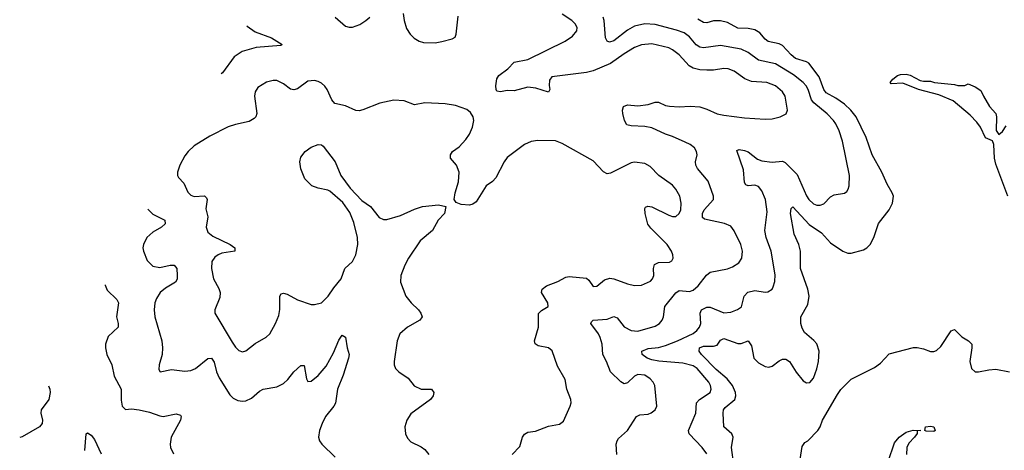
# Model space of a CAD drawing. Header units: inches. Extents: x 1550315 to 1685896, y 510706 to 640504.
# Tile 316 of 452: x 1599675 to 1605400, y 613855 to 616355. Entities that reach past the tile are written whole.
import ezdxf

# ---------------------------------------------------------------- set-up
doc = ezdxf.new("R2010")
doc.units = ezdxf.units.IN
doc.header["$MEASUREMENT"] = 0
doc.layers.add('B5691', color=7, linetype='Continuous')
doc.layers.add('B6601', color=7, linetype='Continuous')

msp = doc.modelspace()

# ---------------------------------------------------------------- linework, layer by layer
at = {"layer": 'B5691', "color": 5, "elevation": 640}
msp.add_lwpolyline([(1599842.9, 614228.2), (1599850.8, 614210), (1599853.2, 614190), (1599844.5, 614150), (1599800.5, 614090), (1599797.4, 614070), (1599807.8, 614030), (1599805.6, 614010), (1599789.6, 613990), (1599690, 613932.9), (1599675.4, 613929.5)], dxfattribs=at)
at = {"layer": 'B6601', "color": 5}
for points, elevation in [([(1601510.2, 616370.2), (1601570, 616318), (1601590, 616311.2), (1601610, 616311.3), (1601652.4, 616327.6), (1601687, 616350), (1601712, 616370)], 680), ([(1601904.9, 616390), (1601910.5, 616350), (1601923.9, 616303.9), (1601944.9, 616270), (1601967.9, 616247.9), (1601997.3, 616230), (1602023.2, 616223.2), (1602090, 616220.8), (1602130, 616228.7), (1602190, 616243.8), (1602206.8, 616253.2), (1602212.7, 616270), (1602224.4, 616375.6)], 680), ([(1603147, 613830), (1603144.1, 613890), (1603148.4, 613910), (1603156.8, 613923.2), (1603210, 613970.3), (1603260.5, 614050), (1603280.3, 614059.7), (1603330, 614065.3), (1603347.3, 614072.7), (1603369.7, 614090.3), (1603379.7, 614110), (1603368.4, 614230), (1603359.1, 614250), (1603341.3, 614270), (1603309.3, 614290), (1603270, 614295.1), (1603250, 614285.7), (1603210, 614245.6), (1603190, 614239.6), (1603170, 614251.5), (1603109.8, 614309.8), (1603087.3, 614370), (1603065.3, 614410), (1603062.2, 614470), (1603050.4, 614510.5), (1603041.1, 614530), (1602995.6, 614590), (1602999.5, 614600.5), (1603009.8, 614610.2), (1603090, 614616.9), (1603130, 614631), (1603150, 614623.5), (1603190, 614572.3), (1603230, 614550.2), (1603270, 614546.4), (1603370, 614576.2), (1603395.8, 614590), (1603411.1, 614610), (1603419.1, 614630), (1603427, 614690), (1603490, 614769.1), (1603510, 614781.8), (1603570, 614776.3), (1603590, 614784.7), (1603619.2, 614810), (1603667.8, 614872.2), (1603690, 614888.9), (1603790, 614909.1), (1603820.3, 614919.7), (1603856.3, 614943.7), (1603874.7, 614970), (1603877.6, 615010), (1603867.1, 615050), (1603830, 615129.6), (1603810, 615155.8), (1603772.4, 615172.4), (1603656.4, 615196.4), (1603645.8, 615205.8), (1603646, 615230), (1603654.8, 615250), (1603708.2, 615310), (1603708.5, 615330), (1603678, 615418), (1603616.1, 615490), (1603606, 615510), (1603604.8, 615530), (1603613.8, 615570), (1603610.8, 615590), (1603597.7, 615610), (1603573, 615630), (1603544.4, 615644.4), (1603470, 615677.5), (1603430, 615689.9), (1603350, 615727.3), (1603310, 615735.5), (1603230, 615738), (1603205.2, 615745.2), (1603191.3, 615770), (1603182.9, 615810), (1603179.5, 615830), (1603186.6, 615850), (1603210, 615861.3), (1603270, 615854.4), (1603330, 615862.3), (1603370, 615875.6), (1603390, 615876), (1603430, 615856.9), (1603452.7, 615852.7), (1603510, 615848.8), (1603573.3, 615853.3), (1603630, 615848.6), (1603670, 615836.3), (1603730, 615808.6), (1603770, 615799.7), (1603890, 615784.4), (1604010, 615777.7), (1604050, 615779.6), (1604097.2, 615790), (1604131.2, 615808.8), (1604139.6, 615830), (1604125.1, 615910), (1604110, 615935.6), (1604070, 615970.8), (1604019, 615990), (1603930, 615995.8), (1603891.7, 616011.7), (1603830, 616056.9), (1603795.3, 616070), (1603770, 616072), (1603710, 616062.6), (1603670, 616062), (1603630, 616064.4), (1603590, 616073.8), (1603567.8, 616087.8), (1603509.8, 616150), (1603470, 616179.5), (1603449.3, 616190.7), (1603350, 616215.3), (1603290, 616208.4), (1603250, 616193.4), (1603190, 616157.6), (1603110, 616101.2), (1603010, 616058.4), (1602970, 616047.7), (1602770, 616022.3), (1602755.6, 616004.4), (1602752.9, 615972.9), (1602757.1, 615950), (1602750, 615934), (1602676.8, 615956.8), (1602630, 615962.9), (1602550, 615941), (1602510, 615943.6), (1602470, 615936.2), (1602450, 615939.3), (1602444.7, 615950), (1602443.5, 615970), (1602448.5, 616011.5), (1602460.7, 616030), (1602513.3, 616070), (1602550, 616108.4), (1602630, 616123.2), (1602846, 616230), (1602890, 616259.5), (1602914.7, 616290), (1602915.6, 616310), (1602905.6, 616330), (1602886, 616350), (1602830, 616387.7)], 660), ([(1603670, 613833.3), (1603643.5, 613870), (1603567.1, 613950), (1603563.9, 613970), (1603607.2, 614070), (1603609.9, 614130.1), (1603627.1, 614150), (1603689.8, 614190.2), (1603695.8, 614210), (1603692.4, 614230), (1603682.2, 614250), (1603613.8, 614330), (1603590, 614345.7), (1603530, 614359.9), (1603391.4, 614371.4), (1603350, 614379.6), (1603322.7, 614390), (1603294.8, 614410), (1603293, 614430), (1603330, 614445.1), (1603390, 614452.1), (1603430, 614462.5), (1603499.3, 614490), (1603590, 614533.7), (1603611.8, 614550), (1603628, 614570), (1603634.5, 614590), (1603631.8, 614650), (1603639.7, 614670), (1603650, 614676.9), (1603670, 614685), (1603690, 614685.8), (1603770, 614652.3), (1603810, 614656.5), (1603848.7, 614671.3), (1603871.7, 614688.3), (1603887.3, 614750), (1603908.1, 614771.9), (1603950, 614782.2), (1604010, 614772.3), (1604025.6, 614774.4), (1604049.6, 614790), (1604056.6, 614803.4), (1604065.4, 614834.6), (1604066.8, 614873.2), (1604044.3, 615010), (1604015, 615090), (1604007.9, 615130), (1604021, 615239), (1604011.9, 615310), (1603990, 615362), (1603970, 615386.3), (1603950, 615393.3), (1603909.7, 615389.7), (1603896.3, 615396.3), (1603889.8, 615409.8), (1603883.2, 615483.2), (1603844.8, 615595.2), (1603858, 615602), (1603890, 615595.8), (1603910, 615586.9), (1603964.6, 615544.6), (1603990, 615536.1), (1604050, 615527.7), (1604110, 615533.7), (1604125.3, 615525.3), (1604196.5, 615456.5), (1604250, 615332.7), (1604263.9, 615310), (1604290, 615286.3), (1604310, 615278.9), (1604330, 615278), (1604350, 615285.3), (1604390, 615326.4), (1604410, 615338.7), (1604470, 615347), (1604483.5, 615356.5), (1604493, 615370), (1604497.4, 615390), (1604500.3, 615450), (1604459.4, 615650), (1604439.1, 615710), (1604419.5, 615750), (1604406.9, 615770), (1604370, 615809.1), (1604291.5, 615871.5), (1604279.4, 615890), (1604259.9, 615950), (1604248.7, 615970), (1604231.1, 615991.1), (1604175.1, 616035.1), (1604070, 616099.6), (1603970, 616119.2), (1603910, 616165.2), (1603870, 616184.4), (1603750, 616205.9), (1603650, 616192.3), (1603630, 616194.5), (1603608.3, 616208.3), (1603570, 616256.2), (1603538.2, 616278.2), (1603494.4, 616294.4), (1603370, 616327.4), (1603310, 616330.3), (1603250, 616316.9), (1603210, 616294.2), (1603130, 616232.6), (1603104, 616224), (1603090, 616229.7), (1603081.6, 616250), (1603074.1, 616350), (1603067.4, 616370)], 640), ([(1603828, 613770), (1603814.1, 613870), (1603822.7, 613930), (1603815.4, 613950), (1603769.8, 613990), (1603766, 614070), (1603767.7, 614090), (1603776.8, 614103.2), (1603833.1, 614150), (1603839, 614170), (1603837.3, 614190), (1603819.2, 614230), (1603788.9, 614270), (1603723.9, 614323.9), (1603638.8, 614410), (1603624.9, 614430), (1603628, 614450), (1603650, 614458.8), (1603710, 614460.1), (1603730, 614465.2), (1603750, 614494.3), (1603770, 614503.2), (1603850, 614475.3), (1603870, 614474.7), (1603910, 614490.3), (1603930, 614462), (1603943.6, 614390), (1603970, 614361.5), (1604010, 614340.5), (1604030, 614337.1), (1604050, 614343.2), (1604090, 614374), (1604110, 614383.5), (1604130, 614383.9), (1604150.7, 614370.7), (1604190, 614307.9), (1604230, 614258.5), (1604250, 614245.8), (1604270, 614247.6), (1604290, 614273), (1604310, 614327.3), (1604320.2, 614370), (1604322.6, 614430), (1604310, 614472.8), (1604293, 614493), (1604238.5, 614538.5), (1604224, 614564), (1604216.5, 614590), (1604217.4, 614630), (1604257.9, 614702.1), (1604265, 614750), (1604257.4, 614790), (1604215.6, 614910), (1604215.5, 615010), (1604205.4, 615050), (1604177.3, 615110), (1604157.3, 615230), (1604161.2, 615258.8), (1604170, 615268.4), (1604265.8, 615165.8), (1604336.4, 615116.4), (1604390, 615059.7), (1604460.5, 615010), (1604490, 615000.2), (1604510, 614999.1), (1604581.5, 615018.5), (1604600.5, 615030), (1604619.8, 615050), (1604642, 615090), (1604668.2, 615171.8), (1604729.7, 615250), (1604749.7, 615290), (1604754.7, 615330), (1604748.2, 615350), (1604719.6, 615399.6), (1604688.6, 615470), (1604632.2, 615570), (1604595.8, 615670), (1604538.7, 615790), (1604508.2, 615830), (1604470, 615864.1), (1604419.5, 615899.5), (1604364.5, 615930), (1604350.3, 615950.3), (1604323.3, 616023.3), (1604262.6, 616102.6), (1604250, 616111.2), (1604185.3, 616130), (1604160.5, 616150), (1604110, 616205), (1604090, 616215), (1604027.7, 616227.7), (1604010, 616241.5), (1603978.8, 616278.8), (1603950, 616295.5), (1603910, 616302.9), (1603850, 616305), (1603790, 616338), (1603750, 616349.3), (1603710, 616347.6), (1603670, 616335.9), (1603650, 616339.1), (1603618.3, 616358.3)], 620), ([(1600996.8, 616318.4), (1600998.2, 616318.2), (1601043.8, 616283.8), (1601139.3, 616250), (1601201, 616210), (1601194, 616206), (1601050, 616194.2), (1600968.2, 616170), (1600921.6, 616138.4), (1600853.5, 616046.5), (1600847.5, 616040.6)], 660), ([(1605420.3, 615330), (1605350, 615517), (1605343.7, 615550), (1605338.6, 615630), (1605332.1, 615652.1), (1605290, 615669.7), (1605261.4, 615730), (1605240.8, 615760.8), (1605201.1, 615801.1), (1605103.3, 615883.3), (1605019.6, 615919.6), (1604900.7, 615950), (1604810, 615986.4), (1604742, 615982), (1604737.2, 615990), (1604752.7, 616010), (1604779, 616030), (1604795.9, 616035.9), (1604830, 616038.4), (1604852.1, 616032.1), (1604910, 616001.3), (1604930, 615997.1), (1604970, 615997.3), (1604994, 615990), (1605110, 615978), (1605130, 615972), (1605170, 615972), (1605190, 615982), (1605230, 615964.7), (1605263.6, 615943.6), (1605278, 615910), (1605314, 615850), (1605350.3, 615810.3), (1605354.6, 615790), (1605351.8, 615711.8), (1605368.8, 615688.8), (1605390, 615704.9), (1605410, 615738)], 580), ([(1602538, 613830), (1602583.3, 613876.7), (1602598.9, 613930), (1602610.9, 613949.1), (1602630, 613959), (1602674, 613966), (1602750, 613994.6), (1602813.8, 614006.2), (1602836.2, 614023.8), (1602876.2, 614110), (1602881.6, 614130), (1602880.5, 614150), (1602856, 614210), (1602846.3, 614266.3), (1602802.2, 614342.2), (1602772, 614432), (1602749.8, 614449.8), (1602690, 614460.9), (1602672.3, 614472.3), (1602668.7, 614490), (1602691.4, 614570), (1602690.9, 614649.1), (1602710, 614667.2), (1602747, 614690), (1602746, 614710), (1602709.7, 614770), (1602712.8, 614790), (1602738.4, 614810), (1602804.6, 614835.4), (1602850, 614860.2), (1602870, 614864.5), (1602970, 614853.8), (1602983.4, 614843.4), (1603010, 614805.5), (1603030, 614808), (1603074.7, 614845.3), (1603105.7, 614854.3), (1603130, 614850.8), (1603210, 614821.5), (1603250, 614812.4), (1603290, 614814), (1603342.8, 614837.2), (1603355.4, 614850), (1603362, 614870), (1603361.1, 614910), (1603366.3, 614933.7), (1603390, 614946), (1603452.8, 614947.2), (1603466, 614954), (1603475.1, 614970), (1603473.3, 614990), (1603465.1, 615010), (1603438.9, 615050), (1603345, 615145), (1603328.2, 615168.2), (1603311.1, 615228.9), (1603310, 615258), (1603313.4, 615266.6), (1603327.5, 615272.5), (1603350, 615269), (1603450, 615219.3), (1603470, 615212.9), (1603490, 615212.8), (1603510, 615228.9), (1603518.5, 615250), (1603522, 615290), (1603513.3, 615330), (1603490.8, 615370), (1603470, 615393.3), (1603391.6, 615450), (1603341.7, 615501.7), (1603310, 615519.5), (1603250, 615527.3), (1603230, 615523.6), (1603110, 615463.6), (1603090, 615460.7), (1603070, 615471.8), (1603010, 615535.6), (1602830, 615636.4), (1602790, 615652.5), (1602687.2, 615652.8), (1602650, 615647.4), (1602610, 615631), (1602510, 615554.3), (1602491.8, 615530), (1602443.7, 615436.3), (1602424.6, 615415.4), (1602388, 615390), (1602330, 615296.9), (1602310, 615284), (1602290, 615278), (1602241.2, 615281.2), (1602213.2, 615293.2), (1602202, 615310), (1602206.6, 615350), (1602226.9, 615413.1), (1602231.1, 615470), (1602215.6, 615510), (1602180.9, 615550), (1602179.5, 615570), (1602192, 615590), (1602230, 615617.4), (1602270, 615659.5), (1602290.5, 615689.5), (1602308.9, 615730), (1602316, 615770), (1602311.4, 615790), (1602295.7, 615815.7), (1602274.1, 615834.1), (1602210, 615856.1), (1602150, 615866.4), (1602030, 615871.8), (1601970, 615860.7), (1601910, 615883.5), (1601850, 615887.1), (1601769.2, 615870.8), (1601670, 615831.2), (1601650, 615826.3), (1601630, 615827.6), (1601570, 615855.1), (1601508, 615868), (1601489.7, 615889.7), (1601463.6, 615950), (1601450, 615969.4), (1601430, 615987.3), (1601410, 615995.8), (1601390, 616001.3), (1601350, 615998), (1601290, 615953.3), (1601270, 615947.8), (1601250, 615951.3), (1601210, 615983.1), (1601170, 616001), (1601150, 616002.3), (1601110, 615992.6), (1601059.4, 615960.6), (1601044.6, 615935.4), (1601040.7, 615910), (1601054.4, 615810), (1601047.7, 615790), (1601039.3, 615780.7), (1601010, 615763.5), (1600930, 615746.8), (1600887.3, 615732.7), (1600780.6, 615679.4), (1600690, 615622), (1600654, 615590), (1600635.2, 615564.8), (1600606.4, 615510), (1600592.9, 615470), (1600592.2, 615450), (1600598.5, 615438.6), (1600630, 615406), (1600653.5, 615353.5), (1600670, 615335.6), (1600690, 615329.2), (1600750, 615331.2), (1600760.7, 615320.7), (1600765.3, 615310), (1600757, 615257), (1600768.9, 615210), (1600759.6, 615150), (1600770, 615120.4), (1600798.4, 615098.4), (1600898.7, 615050), (1600925.5, 615030), (1600926, 615010), (1600850, 614998.6), (1600828.9, 614990), (1600810, 614975.3), (1600793.4, 614950), (1600790.2, 614910.2), (1600801.7, 614850), (1600833.2, 614793.2), (1600840.7, 614770), (1600839.1, 614740.9), (1600810.4, 614670), (1600810.4, 614650), (1600910, 614483.1), (1600930, 614453.4), (1600950, 614434.3), (1600970, 614426.5), (1600990, 614431.5), (1601044.7, 614475.3), (1601109.1, 614510.9), (1601129.1, 614530.9), (1601163.5, 614590), (1601182.5, 614637.5), (1601188.2, 614671.8), (1601187.9, 614750), (1601196.1, 614763.9), (1601210, 614767.6), (1601230, 614760.7), (1601290, 614727.5), (1601370, 614702), (1601390, 614700.4), (1601430, 614710.4), (1601469.6, 614750), (1601501.1, 614798.9), (1601544.8, 614850), (1601566.6, 614910), (1601610, 614950.4), (1601629.8, 614990.2), (1601641.5, 615050), (1601639.8, 615090), (1601617.9, 615177.9), (1601594.8, 615234.8), (1601553.6, 615293.6), (1601478.6, 615358.6), (1601465.9, 615365.9), (1601410, 615376.4), (1601374.5, 615390), (1601333.3, 615430), (1601310, 615489), (1601304.8, 615530), (1601310, 615557.3), (1601334.5, 615590), (1601370, 615614), (1601410, 615630.4), (1601430, 615628), (1601439.9, 615619.9), (1601510, 615530.5), (1601543.2, 615450), (1601596.2, 615376.2), (1601665.5, 615305.5), (1601714.4, 615270), (1601765.9, 615205.9), (1601790, 615194), (1601810, 615195.3), (1601890, 615217.4), (1601970, 615254), (1602018, 615270), (1602110, 615280.7), (1602152, 615270), (1602144.7, 615230), (1602108.3, 615191.7), (1602074.8, 615130), (1602003, 615070), (1601935.3, 614970), (1601913.7, 614930), (1601890.4, 614870), (1601888.5, 614830), (1601920.4, 614750), (1601951.2, 614711.2), (1601994.9, 614670), (1602008.5, 614650), (1602014.4, 614630), (1602002, 614610), (1601930.4, 614570), (1601886, 614530), (1601869, 614490), (1601852.7, 614370), (1601852.7, 614350), (1601860.5, 614330), (1601880.5, 614310), (1601933.4, 614273.4), (1601968.6, 614228.6), (1602010, 614209.2), (1602070.3, 614210.3), (1602083.8, 614190), (1602078.7, 614170), (1602063.7, 614150), (1601950, 614067), (1601925.3, 614030), (1601915.3, 613990), (1601918, 613950), (1601930, 613924.4), (1601950, 613903.1), (1602010, 613874.6), (1602030, 613859.5), (1602054.9, 613830)], 680), ([(1600421.1, 615255.3), (1600450, 615226.4), (1600519.3, 615190), (1600521.6, 615170), (1600499.1, 615150), (1600450, 615121.4), (1600414.9, 615090), (1600394.2, 615050), (1600391.3, 615030), (1600394.7, 615010), (1600416.1, 614956.1), (1600450, 614923.2), (1600490, 614916.3), (1600550.3, 614930.3), (1600573.4, 614930), (1600588.7, 614910), (1600591.4, 614868.6), (1600591.2, 614848.8), (1600580.4, 614830), (1600523.8, 614796.2), (1600492.7, 614770), (1600470, 614735.1), (1600461.4, 614710), (1600456.3, 614670), (1600460.6, 614630), (1600501.1, 614490), (1600506.4, 614450), (1600503.6, 614410), (1600486, 614350), (1600483.4, 614323.4), (1600491.1, 614311.1), (1600557.1, 614322.9), (1600635, 614315), (1600670, 614318), (1600696.9, 614330), (1600770, 614387.4), (1600790, 614390.3), (1600806.9, 614366.9), (1600820.2, 614310), (1600834.5, 614274.5), (1600896.5, 614176.5), (1600917.2, 614157.2), (1600943.5, 614143.5), (1600970, 614139), (1600990, 614141.5), (1601023.5, 614156.5), (1601070, 614198), (1601090, 614208.9), (1601170, 614223.8), (1601210, 614242.2), (1601235.2, 614264.8), (1601270, 614310.3), (1601310, 614346), (1601330, 614346), (1601342, 614270), (1601350, 614254), (1601370, 614255.3), (1601410, 614289.2), (1601456.4, 614343.6), (1601498.9, 614421.1), (1601530, 614494.9), (1601550, 614523), (1601570, 614510.8), (1601578.4, 614450), (1601590.2, 614410), (1601586.9, 614390), (1601556.3, 614290), (1601524, 614210), (1601511, 614129), (1601502.7, 614110), (1601453.6, 614050), (1601433, 614010), (1601418.8, 613970), (1601413.4, 613930), (1601419.1, 613910), (1601432.4, 613890), (1601510, 613814.2)], 660), ([(1600172.5, 614815.6), (1600172.9, 614812.9), (1600184, 614784), (1600240.7, 614730), (1600250.3, 614710.3), (1600238.3, 614630), (1600248.4, 614590), (1600247.7, 614570), (1600190, 614515.1), (1600174.3, 614470), (1600174, 614450), (1600182.4, 614410), (1600210.2, 614350), (1600225.2, 614285.2), (1600265.5, 614210), (1600265.1, 614145.1), (1600270.6, 614110.6), (1600290, 614091), (1600324.8, 614095.2), (1600369.7, 614090.3), (1600430, 614076.5), (1600490, 614054.6), (1600510, 614051.7), (1600586, 614066), (1600610, 614058.8), (1600614.9, 614050), (1600610.3, 614030), (1600556.8, 613930), (1600550.2, 613890), (1600552.9, 613870), (1600570, 613833.7)], 640), ([(1604205.8, 613750), (1604224.2, 613875.8), (1604240.6, 613899.4), (1604256.9, 613910), (1604315.6, 613970), (1604328.7, 613991.3), (1604342, 614030), (1604430, 614179.4), (1604450, 614207.5), (1604510, 614268.4), (1604644.8, 614335.2), (1604679.7, 614360.3), (1604730, 614414), (1604872, 614452), (1604892.3, 614452.3), (1604930, 614443.8), (1604970, 614428.2), (1604990, 614428.2), (1605005.8, 614434.2), (1605030, 614457.3), (1605090, 614548), (1605110, 614555.8), (1605152.8, 614512.8), (1605190.8, 614490), (1605210.3, 614470.3), (1605211.6, 614450), (1605200.2, 614370), (1605209.6, 614329.6), (1605230, 614311.1), (1605250, 614309.5), (1605310, 614322.4), (1605350, 614325.6), (1605430, 614310.1)], 580), ([(1600053.2, 613853.2), (1600062, 613950), (1600070, 613956), (1600090, 613942.8), (1600110, 613916.3), (1600150, 613834.8)], 620), ([(1604725.2, 613790), (1604762, 613898), (1604789.4, 613930), (1604830, 613959.3), (1604870, 613972.4), (1604914, 613970), (1604892.7, 613967.3), (1604892.7, 613952.7), (1604878, 613930), (1604843.8, 613896.2), (1604834, 613870), (1604830.4, 613830.4)], 560)]:
    msp.add_lwpolyline(points, dxfattribs=dict(at, elevation=elevation))
at = {"layer": 'B6601', "color": 5, "elevation": 560}
msp.add_lwpolyline([(1604990, 613964), (1604945.6, 613965.6), (1604938, 613970), (1604942, 613990), (1604970, 613994.4), (1604990, 613990.4), (1604998, 613970)], close=True, dxfattribs=at)

doc.saveas('drawing.dxf')
